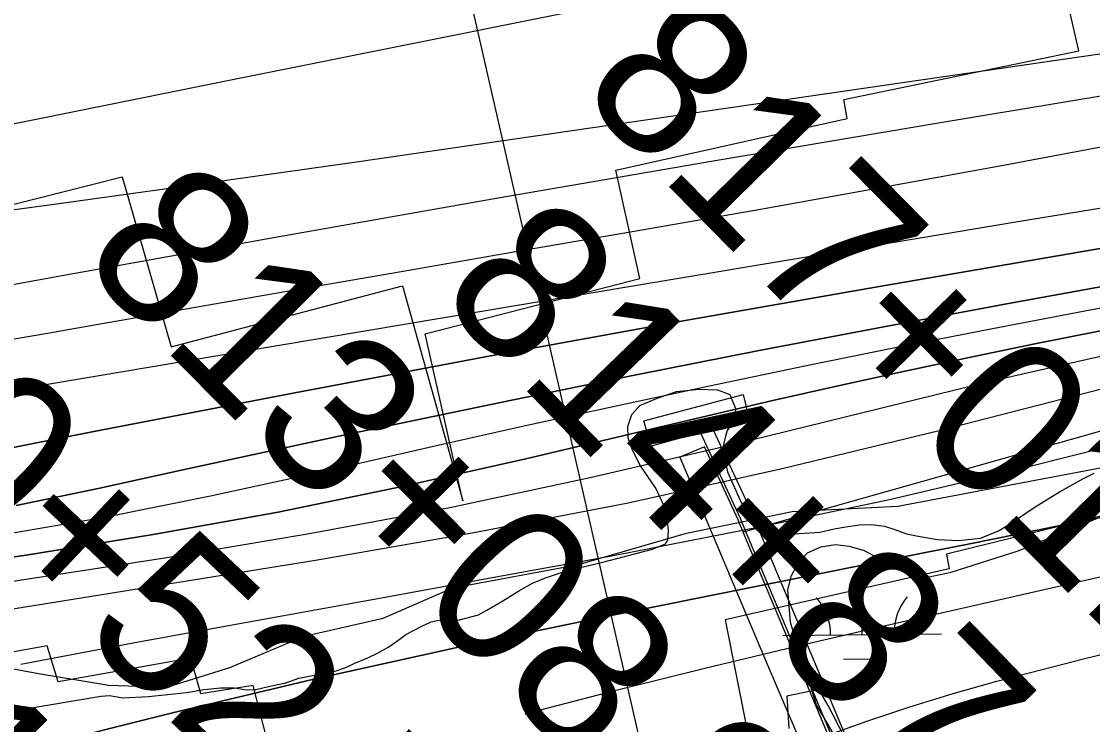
# Model space of a CAD drawing. Extents: x 3651524 to 3689615, y 505651 to 531377.
# Drawn here: x 3669026 to 3669701, y 512956 to 513399 of the extents above; entities that cross this region are included whole.
import ezdxf

# ---------------------------------------------------------------- set-up
doc = ezdxf.new("R2010")
doc.units = 0
for name, color, linetype in [('V-CHAN-DOCK', 7, 'Continuous'), ('V-RIVR-EDGE', 7, 'Continuous'), ('V-RIVR-RANG', 7, 'Continuous'), ('V-RRAP-RVMT', 7, 'Continuous'), ('V-SITE-VEGE', 7, 'Continuous'), ('V-SURV-IDEN', 7, 'Continuous'), ('V-TOPO-DPTH', 7, 'Continuous'), ('V-TOPO-MAJR', 7, 'Continuous'), ('V-TOPO-MINR', 7, 'Continuous'), ('V-TOPO-WATR', 7, 'Continuous'), ('V-UTIL-LINE', 7, 'Continuous'), ('V-WETL-SWMP', 7, 'Continuous')]:
    doc.layers.add(name, color=color, linetype=linetype)

msp = doc.modelspace()

# ---------------------------------------------------------------- linework, layer by layer
at = {"layer": 'V-CHAN-DOCK'}
for points in [[(3669453.903, 513140.381), (3669422.8, 513131.695), (3669418.067, 513147.68), (3669480.767, 513164.256), (3669484.093, 513150.387), (3669461.708, 513142.519)], [(3669461.708, 513142.519), (3669486.407, 513089.277), (3669489.667, 513081.511), (3669551.12, 512935.118), (3669614.948, 512785.034), (3669616.435, 512771.825), (3669618.061, 512647.405), (3669610.076, 512647.308), (3669608.454, 512771.411), (3669607.114, 512783.06), (3669543.769, 512932.011), (3669482.309, 513078.422), (3669479.102, 513086.066), (3669453.903, 513140.381)]]:
    msp.add_lwpolyline(points, dxfattribs=at)
at = {"layer": 'V-RIVR-EDGE'}
msp.add_lwpolyline([(3669000.507, 512995.158), (3669036.51, 512988.465), (3669080.916, 512981.152), (3669117.533, 512979.86), (3669157.186, 512992.369), (3669204.06, 513012.064), (3669253.915, 513023.347), (3669297.786, 513042.449), (3669377.066, 513057.261), (3669444.951, 513076.904), (3669511.621, 513090.547), (3669578.266, 513093.984), (3669715.805, 513120.058)], dxfattribs=at)
at = {"layer": 'V-RIVR-RANG'}
msp.add_line((3669459.643, 512753.593), (3669308.255, 513416.527), dxfattribs=at)
at = {"layer": 'V-RRAP-RVMT'}
for points in [[(3668961.251, 513269.008), (3669089.305, 513301.328), (3669120.186, 513194.247), (3669265.985, 513232.745), (3669303.97, 513097.296), (3669280.391, 513202.569), (3669415.574, 513237.424), (3669400.496, 513305.655), (3669546.219, 513338.23), (3669544.267, 513350.058), (3669692.375, 513380.81), (3669671.535, 513471.709), (3669815.066, 513508.108), (3669812.195, 513522.613), (3669844.293, 513530.725)], [(3669757.232, 513100.29), (3669608.837, 513063.719), (3669610.555, 513054.362), (3669469.402, 513022.3), (3669483.894, 512949.379), (3669345.756, 512921.08), (3669337.797, 512948.098), (3669214.928, 512920.901), (3669212.974, 512927.36), (3669187.069, 512921.904), (3669171.92, 512980.869), (3669138.886, 512975.696), (3669132.522, 512998.069), (3669049.009, 512983.232), (3669042.09, 513005.942), (3669013.055, 513000.644)]]:
    msp.add_lwpolyline(points, dxfattribs=at)
at = {"layer": 'V-SITE-VEGE'}
msp.add_lwpolyline([(3669573.859, 512889.236), (3669526.923, 512968.787), (3669510.621, 513020.609), (3669508.99, 513041.114), (3669511.137, 513050.191), (3669515.652, 513058.485), (3669521.356, 513064.613), (3669529.626, 513068.381), (3669538.893, 513069.784), (3669547.573, 513068.623), (3669557.045, 513066.083), (3669567.117, 513060.586), (3669576.202, 513055.483), (3669587.255, 513051.172), (3669598.105, 513049.425), (3669611.904, 513052.417), (3669654.071, 513065.737), (3669715.926, 513091.134)], dxfattribs=at)
at = {"layer": 'V-TOPO-DPTH'}
for points in [[(3669010.863, 513165.56), (3669127.155, 513185.157), (3669243.461, 513204.669), (3669359.776, 513224.122), (3669659.012, 513274.053), (3669684.833, 513278.342), (3669710.659, 513282.604), (3669736.491, 513286.826), (3669762.327, 513291.022), (3669776.933, 513293.383), (3669795.439, 513296.542), (3669813.903, 513299.918), (3669832.304, 513303.62), (3669850.663, 513307.539), (3669868.963, 513311.738), (3669887.224, 513316.094), (3669905.427, 513320.684), (3669923.592, 513325.432), (3670161.149, 513389.153), (3670298.061, 513425.89), (3670434.968, 513462.643)], [(3669010.863, 513165.56), (3669127.155, 513185.157), (3669243.461, 513204.669), (3669359.776, 513224.122), (3669659.012, 513274.053), (3669684.833, 513278.342), (3669710.659, 513282.604), (3669736.491, 513286.826), (3669762.327, 513291.022), (3669776.933, 513293.383), (3669795.439, 513296.542), (3669813.903, 513299.918), (3669832.304, 513303.62), (3669850.663, 513307.539), (3669868.963, 513311.738), (3669887.224, 513316.094), (3669905.427, 513320.684), (3669923.592, 513325.432), (3670161.149, 513389.153), (3670298.061, 513425.89), (3670434.968, 513462.643)], [(3668859.121, 513098.987), (3669070.449, 513140.695), (3669193.711, 513164.554), (3669317.083, 513187.811), (3669440.623, 513210.165), (3669564.274, 513231.916), (3669877.962, 513285.913), (3669884.326, 513287.044), (3669890.682, 513288.219), (3669897.026, 513289.461), (3669903.36, 513290.747), (3669958.268, 513302.202), (3669991.96, 513309.62), (3670025.529, 513317.529), (3670058.916, 513326.177), (3670092.181, 513335.316), (3670092.927, 513335.53), (3670126.476, 513345.135), (3670160.03, 513354.727), (3670193.589, 513364.299), (3670227.152, 513373.856), (3670394.235, 513421.379), (3670500.455, 513451.609)], [(3670500.455, 513451.609), (3670394.235, 513421.379), (3670227.152, 513373.856), (3670193.589, 513364.299), (3670160.03, 513354.727), (3670126.476, 513345.135), (3670092.927, 513335.53), (3670092.181, 513335.316), (3670058.916, 513326.177), (3670025.529, 513317.529), (3669991.96, 513309.62), (3669958.268, 513302.202), (3669903.36, 513290.747), (3669897.026, 513289.461), (3669890.682, 513288.219), (3669884.326, 513287.044), (3669877.962, 513285.913), (3669564.274, 513231.916), (3669440.623, 513210.165), (3669317.083, 513187.811), (3669193.711, 513164.554), (3669070.449, 513140.695), (3668859.121, 513098.987)], [(3669022.565, 513094.275), (3669074.16, 513105.085), (3669125.663, 513116.429), (3669177.199, 513127.623), (3669228.783, 513138.592), (3669280.399, 513149.412), (3669333.861, 513160.497), (3669412.289, 513176.455), (3669490.793, 513192.024), (3669569.41, 513207.009), (3669648.103, 513221.606), (3669858.922, 513259.902), (3669876.139, 513263.126), (3669893.332, 513266.474), (3669910.488, 513270.008), (3669927.618, 513273.666), (3670071.539, 513305.212), (3670147.238, 513322.658), (3670222.661, 513341.181), (3670297.668, 513361.317), (3670372.399, 513382.53), (3670394.613, 513389.094), (3670458.039, 513407.8)], [(3670458.039, 513407.8), (3670394.613, 513389.094), (3670372.399, 513382.53), (3670297.668, 513361.317), (3670222.661, 513341.181), (3670147.238, 513322.658), (3670071.539, 513305.212), (3669927.618, 513273.666), (3669910.488, 513270.008), (3669893.332, 513266.474), (3669876.139, 513263.126), (3669858.922, 513259.902), (3669648.103, 513221.606), (3669569.41, 513207.009), (3669490.793, 513192.024), (3669412.289, 513176.455), (3669333.861, 513160.497), (3669280.399, 513149.412), (3669228.783, 513138.592), (3669177.199, 513127.623), (3669125.663, 513116.429), (3669074.16, 513105.085), (3669022.565, 513094.275)], [(3670529.002, 513394.865), (3670419.869, 513364.565), (3670310.117, 513336.593), (3670199.951, 513310.173), (3669955.565, 513254.307), (3669926, 513247.72), (3669896.389, 513241.351), (3669866.71, 513235.311), (3669836.985, 513229.488), (3669747.359, 513212.447), (3669705.921, 513204.398), (3669664.526, 513196.133), (3669623.198, 513187.542), (3669581.914, 513178.735), (3669540.691, 513169.646), (3669499.503, 513160.399), (3669458.369, 513150.916), (3669417.271, 513141.274), (3669343.805, 513123.816), (3669265.807, 513106.338), (3669187.548, 513090.207), (3669108.901, 513076.095), (3669029.994, 513063.33), (3668726.251, 513018.199)], [(3670529.002, 513394.865), (3670419.869, 513364.565), (3670310.117, 513336.593), (3670199.951, 513310.173), (3669955.565, 513254.307), (3669926, 513247.72), (3669896.389, 513241.351), (3669866.71, 513235.311), (3669836.985, 513229.488), (3669747.359, 513212.447), (3669705.921, 513204.398), (3669664.526, 513196.133), (3669623.198, 513187.542), (3669581.914, 513178.735), (3669540.691, 513169.646), (3669499.503, 513160.399), (3669458.369, 513150.916), (3669417.271, 513141.274), (3669343.805, 513123.816), (3669265.807, 513106.338), (3669187.548, 513090.207), (3669108.901, 513076.095), (3669029.994, 513063.33), (3668726.251, 513018.199)], [(3670700.365, 513353.41), (3669975.743, 513151.972), (3669942.653, 513142.949), (3669909.506, 513134.145), (3669876.274, 513125.668), (3669842.985, 513117.41), (3669825.859, 513113.251), (3669797.123, 513106.455), (3669768.336, 513099.889), (3669739.472, 513093.669), (3669710.557, 513087.68), (3669681.603, 513081.869), (3669652.647, 513076.064), (3669623.689, 513070.269), (3669594.73, 513064.48), (3669389.173, 513023.428), (3669299.521, 513004.727), (3669210.101, 512985.011), (3669121.03, 512963.774), (3669032.192, 512941.521), (3668956.696, 512921.925)], [(3668750.768, 512986.04), (3669211.218, 513059.845), (3669309.961, 513077.072), (3669408.329, 513096.103), (3669506.135, 513117.839), (3669603.566, 513141.377), (3669777.821, 513186.028), (3669787.853, 513188.556), (3669797.898, 513191.029), (3669807.962, 513193.421), (3669818.04, 513195.76), (3669828.137, 513198.013), (3669838.246, 513200.209), (3669848.374, 513202.318), (3669858.514, 513204.368), (3669869.091, 513206.459), (3669884.512, 513209.59), (3669899.911, 513212.824), (3669915.276, 513216.215), (3669930.618, 513219.71), (3670432.831, 513336.786)], [(3668750.768, 512986.04), (3669211.218, 513059.845), (3669309.961, 513077.072), (3669408.329, 513096.103), (3669506.135, 513117.839), (3669603.566, 513141.377), (3669777.821, 513186.028), (3669787.853, 513188.556), (3669797.898, 513191.029), (3669807.962, 513193.421), (3669818.04, 513195.76), (3669828.137, 513198.013), (3669838.246, 513200.209), (3669848.374, 513202.318), (3669858.514, 513204.368), (3669869.091, 513206.459), (3669884.512, 513209.59), (3669899.911, 513212.824), (3669915.276, 513216.215), (3669930.618, 513219.71), (3670432.831, 513336.786)]]:
    msp.add_lwpolyline(points, dxfattribs=at)
at = {"layer": 'V-TOPO-MAJR'}
msp.add_lwpolyline([(3668980.338, 513192.355), (3669043.589, 513203.145), (3669056.38, 513205.4), (3669125.978, 513217.626), (3669195.587, 513229.79), (3669265.212, 513241.863), (3669334.847, 513253.875), (3669413.281, 513267.352), (3669491.641, 513281.039), (3669569.949, 513295.012), (3669648.179, 513309.417), (3669726.356, 513324.109), (3669836.837, 513345.187), (3669859.701, 513349.716), (3669882.519, 513354.46), (3669905.267, 513359.524), (3669927.969, 513364.803), (3670065.703, 513397.852), (3670157.145, 513420.182), (3670248.463, 513443), (3670339.594, 513466.549), (3670430.602, 513490.586)], dxfattribs=at)
at = {"layer": 'V-TOPO-MINR'}
for points in [[(3668820.68, 513294.721), (3669036.216, 513337.994), (3669160.953, 513363.075), (3669285.679, 513388.203), (3669410.392, 513413.404), (3669535.094, 513438.652), (3669789.562, 513490.249), (3669796.69, 513491.69), (3669803.82, 513493.126), (3669810.951, 513494.552), (3669818.084, 513495.973), (3669825.204, 513497.449), (3669832.306, 513499.003), (3669839.381, 513500.674), (3669846.439, 513502.424), (3669848.114, 513502.855), (3669855.983, 513504.924), (3669863.836, 513507.053), (3669871.663, 513509.274), (3669879.473, 513511.554), (3670112.07, 513580.926), (3670236.293, 513617.493), (3670360.686, 513653.466), (3670485.333, 513688.549)], [(3668951.129, 513271.321), (3669046.456, 513284.138), (3669141.721, 513297.403), (3669236.945, 513310.969), (3669767.808, 513387.871), (3669780.785, 513389.766), (3669793.758, 513391.682), (3669806.727, 513393.628), (3669819.693, 513395.594), (3669829.974, 513397.166), (3669837.759, 513398.528), (3669845.495, 513400.111), (3669853.155, 513402.024), (3669860.765, 513404.158), (3669868.32, 513406.512), (3669875.852, 513408.937), (3669883.348, 513411.469), (3669890.82, 513414.073), (3670083.918, 513482.902), (3670167.656, 513512.016), (3670251.68, 513540.255), (3670336.134, 513567.18), (3670420.875, 513593.229), (3670483.967, 513612.087)], [(3668771.351, 513188.22), (3669050.282, 513238.997), (3669188.26, 513263.791), (3669326.311, 513288.167), (3669464.471, 513311.915), (3669602.704, 513335.245), (3669860.475, 513378.148), (3669869.864, 513379.785), (3669879.234, 513381.517), (3669888.577, 513383.393), (3669897.901, 513385.364), (3669968.389, 513400.834), (3670012.84, 513411.02), (3670057.154, 513421.75), (3670101.263, 513433.296), (3670145.235, 513445.385), (3670148.894, 513446.427), (3670194.534, 513459.642), (3670240.095, 513473.117), (3670285.54, 513486.982), (3670330.905, 513501.109), (3670408.243, 513525.556), (3670492.265, 513551.953)], [(3669010.863, 513165.56), (3669127.155, 513185.157), (3669243.461, 513204.669), (3669359.776, 513224.122), (3669659.012, 513274.053), (3669684.833, 513278.342), (3669710.659, 513282.604), (3669736.491, 513286.826), (3669762.327, 513291.022), (3669776.933, 513293.383), (3669795.439, 513296.542), (3669813.903, 513299.918), (3669832.304, 513303.62), (3669850.663, 513307.539), (3669868.963, 513311.738), (3669887.224, 513316.094), (3669905.427, 513320.684), (3669923.592, 513325.432), (3670161.149, 513389.153), (3670298.061, 513425.89), (3670434.968, 513462.643)], [(3668859.121, 513098.987), (3669070.449, 513140.695), (3669193.711, 513164.554), (3669317.083, 513187.811), (3669440.623, 513210.165), (3669564.274, 513231.916), (3669877.962, 513285.913), (3669884.326, 513287.044), (3669890.682, 513288.219), (3669897.026, 513289.461), (3669903.36, 513290.747), (3669958.268, 513302.202), (3669991.96, 513309.62), (3670025.529, 513317.529), (3670058.916, 513326.177), (3670092.181, 513335.316), (3670092.927, 513335.53), (3670126.476, 513345.135), (3670160.03, 513354.727), (3670193.589, 513364.299), (3670227.152, 513373.856), (3670394.235, 513421.379), (3670500.455, 513451.609)], [(3669022.565, 513094.275), (3669074.16, 513105.085), (3669125.663, 513116.429), (3669177.199, 513127.623), (3669228.783, 513138.592), (3669280.399, 513149.412), (3669333.861, 513160.497), (3669412.289, 513176.455), (3669490.793, 513192.024), (3669569.41, 513207.009), (3669648.103, 513221.606), (3669858.922, 513259.902), (3669876.139, 513263.126), (3669893.332, 513266.474), (3669910.488, 513270.008), (3669927.618, 513273.666), (3670071.539, 513305.212), (3670147.238, 513322.658), (3670222.661, 513341.181), (3670297.668, 513361.317), (3670372.399, 513382.53), (3670394.613, 513389.094), (3670458.039, 513407.8)], [(3669013.035, 513075.825), (3669079.189, 513087.279), (3669145.033, 513100.396), (3669210.671, 513114.622), (3669224.138, 513117.719), (3669282.92, 513131.081), (3669341.747, 513144.246), (3669400.638, 513157.115), (3669459.574, 513169.787), (3669518.586, 513182.087), (3669577.659, 513194.086), (3669636.821, 513205.635), (3669696.043, 513216.884), (3669848.282, 513245.202), (3669871.566, 513249.665), (3669894.814, 513254.298), (3669918.011, 513259.184), (3669941.173, 513264.24), (3670134.163, 513307.476), (3670227.885, 513329.524), (3670321.259, 513352.896), (3670414.115, 513378.254), (3670506.624, 513404.934)], [(3668726.251, 513018.199), (3669029.994, 513063.33), (3669108.901, 513076.095), (3669187.548, 513090.207), (3669265.807, 513106.338), (3669343.805, 513123.816), (3669417.271, 513141.274), (3669458.369, 513150.916), (3669499.503, 513160.399), (3669540.691, 513169.646), (3669581.914, 513178.735), (3669623.198, 513187.542), (3669664.526, 513196.133), (3669705.921, 513204.398), (3669747.359, 513212.447), (3669836.985, 513229.488), (3669866.71, 513235.311), (3669896.389, 513241.351), (3669926, 513247.72), (3669955.565, 513254.307), (3670199.951, 513310.173), (3670310.117, 513336.593), (3670419.869, 513364.565), (3670529.002, 513394.865)], [(3668696.23, 512996.931), (3669116.248, 513061.451), (3669206.233, 513076.498), (3669295.903, 513093.127), (3669385.102, 513112.127), (3669473.985, 513132.709), (3669601.516, 513164.028), (3669626.416, 513170.056), (3669651.341, 513175.976), (3669676.304, 513181.733), (3669701.293, 513187.381), (3669726.323, 513192.845), (3669751.381, 513198.172), (3669776.482, 513203.292), (3669801.611, 513208.275), (3669825.08, 513212.829), (3669861.594, 513220.126), (3669898.05, 513227.693), (3669934.419, 513235.667), (3669970.731, 513243.912), (3670268.536, 513313.28), (3670393.747, 513343.856), (3670518.48, 513376.198)], [(3669025.397, 512994.385), (3669099.545, 513008.522), (3669173.863, 513021.887), (3669248.167, 513035.328), (3669322.45, 513048.884), (3669396.719, 513062.517), (3669410.893, 513065.13), (3669492.034, 513081.038), (3669572.905, 513098.162), (3669653.367, 513117.107), (3669733.558, 513137.267), (3669884.608, 513177.06), (3669894.155, 513179.577), (3669903.702, 513182.096), (3669913.247, 513184.619), (3669922.792, 513187.144), (3670055.129, 513222.182), (3670130.909, 513241.959), (3670206.78, 513261.377), (3670282.787, 513280.257), (3670358.884, 513298.778), (3670654.387, 513369.593)], [(3669343.376, 512963.093), (3669399.971, 512977.714), (3669456.663, 512991.935), (3669513.502, 513005.557), (3669570.44, 513018.779), (3669908.535, 513095.413), (3669911.349, 513096.072), (3669914.157, 513096.757), (3669916.955, 513097.481), (3669919.747, 513098.23), (3670891.93, 513366.72)], [(3668956.696, 512921.925), (3669032.192, 512941.521), (3669121.03, 512963.774), (3669210.101, 512985.011), (3669299.521, 513004.727), (3669389.173, 513023.428), (3669594.73, 513064.48), (3669623.689, 513070.269), (3669652.647, 513076.064), (3669681.603, 513081.869), (3669710.557, 513087.68), (3669739.472, 513093.669), (3669768.336, 513099.889), (3669797.123, 513106.455), (3669825.859, 513113.251), (3669842.985, 513117.41), (3669876.274, 513125.668), (3669909.506, 513134.145), (3669942.653, 513142.949), (3669975.743, 513151.972), (3670700.365, 513353.41)], [(3669450.67, 512918.14), (3669531.922, 512948.778), (3669558.816, 512958.45), (3669585.889, 512967.564), (3669613.23, 512975.841), (3669640.749, 512983.561), (3669668.425, 512990.769), (3669696.131, 512997.855), (3669723.885, 513004.757), (3669751.669, 513011.536), (3669870.197, 513040.039), (3669894.903, 513046.088), (3669919.575, 513052.272), (3669944.195, 513058.658), (3669968.781, 513065.18), (3670398.42, 513181.04)]]:
    msp.add_lwpolyline(points, dxfattribs=at)
at = {"layer": 'V-TOPO-WATR'}
msp.add_lwpolyline([(3668750.768, 512986.04), (3669211.218, 513059.845), (3669309.961, 513077.072), (3669408.329, 513096.103), (3669506.135, 513117.839), (3669603.566, 513141.377), (3669777.821, 513186.028), (3669787.853, 513188.556), (3669797.898, 513191.029), (3669807.962, 513193.421), (3669818.04, 513195.76), (3669828.137, 513198.013), (3669838.246, 513200.209), (3669848.374, 513202.318), (3669858.514, 513204.368), (3669869.091, 513206.459), (3669884.512, 513209.59), (3669899.911, 513212.824), (3669915.276, 513216.215), (3669930.618, 513219.71), (3670432.831, 513336.786)], dxfattribs=at)
at = {"layer": 'V-UTIL-LINE'}
for points in [[(3669988.263, 513265.356), (3669997.647, 513223.534), (3669480.73, 513077.624)], [(3669456.328, 513131.294), (3669440.896, 513124.709), (3669495.158, 512995.765), (3669552.181, 512862.768), (3669583.388, 512791.238), (3669583.13, 512789.929), (3669578.682, 512788.999), (3669579.206, 512736.112), (3669582.163, 512602.455), (3669589.251, 512594.357), (3669609.019, 512595.455)], [(3669608.497, 512646.51), (3669606.875, 512770.612), (3669605.535, 512782.259), (3669542.188, 512931.212), (3669480.73, 513077.624), (3669477.523, 513085.267), (3669456.328, 513131.294)]]:
    msp.add_lwpolyline(points, dxfattribs=at)
at = {"layer": 'V-WETL-SWMP'}
for p, q in [((3669555.85, 513013.025), (3669555.463, 513049.023)), ((3669505.853, 513012.487), (3669605.847, 513013.563)), ((3669544.017, 512997.465), (3669568.016, 512997.724))]:
    msp.add_line(p, q, dxfattribs=at)
for points in [[(3669257.407, 513005.228), (3669263.144, 513009.292), (3669268.229, 513013.093), (3669278.143, 513018.343), (3669284.145, 513021.102), (3669289.237, 513022.029), (3669297.076, 513021.657), (3669301.907, 513022.322), (3669313.917, 513025.487), (3669319.265, 513028.375), (3669329.178, 513034.278), (3669339.743, 513040.836), (3669347.96, 513045.429), (3669356.181, 513048.846), (3669366.231, 513052.137), (3669377.458, 513055.039), (3669392.34, 513058.734), (3669423.67, 513066.912), (3669431.891, 513070.198), (3669433.192, 513072.422), (3669433.699, 513078.563), (3669432.766, 513085.876), (3669430.917, 513093.84), (3669425.663, 513105.322), (3669416.092, 513119.275), (3669411.103, 513129.19), (3669408.34, 513137.02), (3669408.061, 513144.073), (3669410.524, 513151.656), (3669415.604, 513157.416), (3669427.087, 513162.148), (3669438.834, 513166.097), (3669453.069, 513167.569), (3669464.565, 513167.206), (3669472.41, 513164.222), (3669475.959, 513155.479), (3669475.583, 513149.208), (3669473.372, 513145.414), (3669470.769, 513141.489), (3669469.602, 513138.089), (3669468.309, 513132.73), (3669468.588, 513125.808), (3669470.834, 513115.624), (3669479.505, 513096.183), (3669488.677, 513085.103), (3669498.095, 513079.771), (3669505.678, 513077.308), (3669512.865, 513076.412), (3669529.19, 513077.629), (3669538.068, 513079.61), (3669545.38, 513080.935), (3669553.998, 513082.133), (3669561.704, 513082.413), (3669569.936, 513081.389), (3669576.342, 513079.315), (3669583.795, 513076.46), (3669590.983, 513075.041), (3669603.268, 513072.852), (3669616.593, 513072.232), (3669630.436, 513073.835), (3669641.659, 513078.304), (3669649.093, 513082.764), (3669664.22, 513093.122), (3669680.262, 513102.96), (3669694.872, 513111.095), (3669702.047, 513114.771)], [(3669024.859, 512965.584), (3669075.782, 512974.203), (3669081.267, 512974.609), (3669089.762, 512973.063), (3669105.827, 512974.018), (3669129.856, 512976.56), (3669141.085, 512978.417), (3669151.272, 512979.357), (3669160.024, 512979.379), (3669167.603, 512978.223), (3669173.481, 512978.499), (3669182.358, 512980.481), (3669192.542, 512982.597), (3669200.633, 512985.491), (3669210.556, 512987.475), (3669218.391, 512988.671), (3669224.265, 512990.122), (3669230.399, 512992.228), (3669236.009, 512994.985), (3669244.1, 512998.402), (3669250.624, 513001.423), (3669257.407, 513005.228)], [(3669579.32, 512881.257), (3669534.323, 512968.348), (3669528.516, 512978.508), (3669508.195, 512974.154), (3669509.647, 512953.833)]]:
    msp.add_lwpolyline(points, dxfattribs=at)
for centre, start, end in [((3669611.085, 513014.094), 139.844861, 181.38852), ((3669500.605, 513012.905), 359.844864, 41.388523)]:
    msp.add_arc(centre, 35.246, start, end, dxfattribs=at)

# ---------------------------------------------------------------- texts
at = {"layer": 'V-SURV-IDEN'}
for s, rotation, p in [('817+01.8', 314.514851, (3669374.788, 513355.392)), ('813+08.9', 314.758924, (3669060.517, 513248.783)), ('814+87.8', 314.038537, (3669285.766, 513227.002)), ('810+52.7', 316.523633, (3668842.803, 513220.777)), ('809+16.6', 314.640502, (3668727.533, 513135.544))]:
    msp.add_text(s, height=100, rotation=rotation, dxfattribs=at).set_placement(p)

doc.saveas('drawing.dxf')
